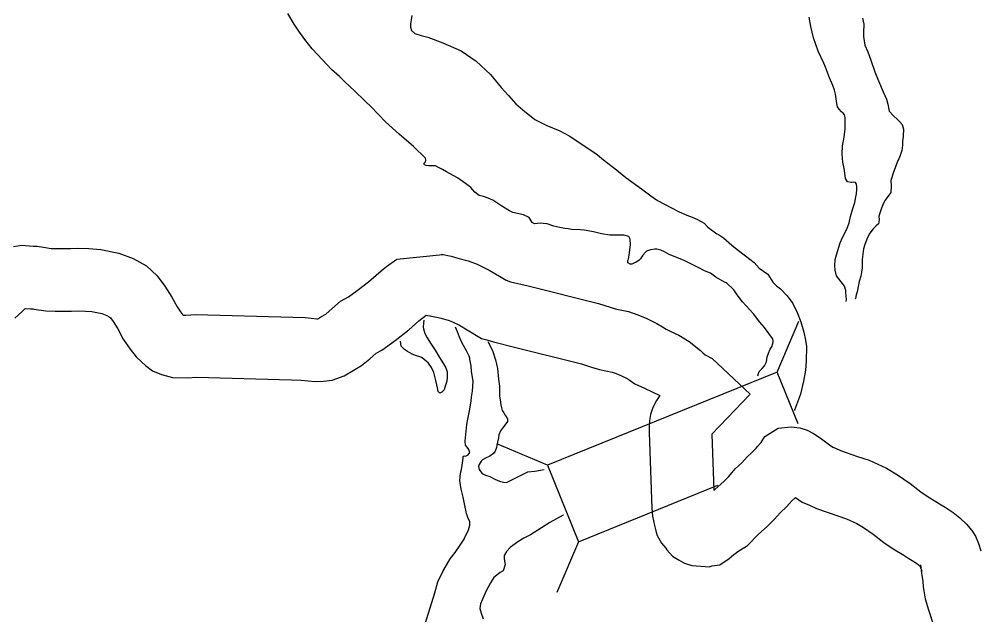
# Model space of a CAD drawing. Extents: x -939622 to -934245, y 1383184 to 1385301.
# Drawn here: x -935488.43 to -935474.6, y 1384351.61 to 1384360.17 of the extents above; entities that cross this region are included whole.
import ezdxf

# ---------------------------------------------------------------- set-up
doc = ezdxf.new("R2010")
doc.units = 0
for name, color, linetype in [('10', 7, 'Continuous'), ('20', 7, 'Continuous'), ('9', 7, 'Continuous')]:
    doc.layers.add(name, color=color, linetype=linetype)

msp = doc.modelspace()

# ---------------------------------------------------------------- linework, layer by layer
at = {"layer": '10'}
for points in [[(-935488.515, 1384356.906), (-935488.396, 1384356.925), (-935488.232, 1384356.909), (-935488.175, 1384356.91), (-935488.083, 1384356.896), (-935487.972, 1384356.878), (-935487.902, 1384356.877), (-935487.801, 1384356.876), (-935487.697, 1384356.875), (-935487.593, 1384356.879), (-935487.432, 1384356.878), (-935487.258, 1384356.86), (-935486.999, 1384356.81), (-935486.795, 1384356.733), (-935486.605, 1384356.629), (-935486.451, 1384356.484), (-935486.34, 1384356.337), (-935486.239, 1384356.177), (-935486.165, 1384356.039), (-935486.115, 1384355.964), (-935486.087, 1384355.93), (-935486.076, 1384355.919), (-935486.039, 1384355.919), (-935485.896, 1384355.927), (-935484.498, 1384355.889), (-935484.319, 1384355.885), (-935484.154, 1384355.866), (-935484.143, 1384355.866), (-935484.098, 1384355.894), (-935484.028, 1384355.935), (-935483.976, 1384355.977), (-935483.816, 1384356.118), (-935483.698, 1384356.18), (-935483.573, 1384356.272), (-935483.412, 1384356.396), (-935483.266, 1384356.529), (-935483.2, 1384356.579), (-935483.153, 1384356.617), (-935483.007, 1384356.721), (-935482.345, 1384356.791)], [(-935482.362, 1384356.794), (-935482.226, 1384356.768), (-935482.126, 1384356.74), (-935481.978, 1384356.698), (-935481.851, 1384356.652), (-935481.679, 1384356.567), (-935481.531, 1384356.48), (-935481.432, 1384356.419), (-935481.37, 1384356.399), (-935481.118, 1384356.338), (-935480.104, 1384356.084), (-935479.939, 1384356.031), (-935479.867, 1384356.009), (-935479.676, 1384355.969), (-935479.542, 1384355.925), (-935479.41, 1384355.871), (-935479.27, 1384355.8), (-935479.185, 1384355.752), (-935479.134, 1384355.716), (-935479.065, 1384355.684), (-935478.95, 1384355.629), (-935478.803, 1384355.539), (-935478.639, 1384355.411), (-935478.606, 1384355.378), (-935478.571, 1384355.349), (-935478.561, 1384355.342), (-935478.473, 1384355.295), (-935477.927, 1384354.781), (-935478.475, 1384354.207), (-935478.447, 1384353.4), (-935478.433, 1384353.414), (-935478.302, 1384353.533), (-935478.234, 1384353.601), (-935478.14, 1384353.707), (-935478.046, 1384353.797), (-935477.967, 1384353.882), (-935477.913, 1384353.935), (-935477.849, 1384353.997), (-935477.839, 1384354.007), (-935477.822, 1384354.029), (-935477.783, 1384354.074), (-935477.769, 1384354.09), (-935477.713, 1384354.172), (-935477.524, 1384354.294), (-935477.339, 1384354.315), (-935477.214, 1384354.301), (-935477.109, 1384354.264), (-935477.004, 1384354.214), (-935476.902, 1384354.142), (-935476.786, 1384354.056), (-935476.739, 1384354.022), (-935476.699, 1384354.005), (-935476.629, 1384353.971), (-935476.382, 1384353.886), (-935476.217, 1384353.834), (-935475.966, 1384353.72), (-935475.807, 1384353.621), (-935475.627, 1384353.499), (-935475.471, 1384353.377), (-935475.382, 1384353.316), (-935475.243, 1384353.232), (-935475.179, 1384353.191), (-935475.122, 1384353.159), (-935475.006, 1384353.081), (-935474.911, 1384353.006), (-935474.816, 1384352.914), (-935474.741, 1384352.824), (-935474.689, 1384352.74), (-935474.645, 1384352.638), (-935474.608, 1384352.532)], [(-935488.497, 1384355.876), (-935488.394, 1384355.967), (-935488.352, 1384356.01), (-935488.345, 1384356.015), (-935488.345, 1384356.016), (-935488.27, 1384356.008), (-935488.237, 1384356.009), (-935488.221, 1384356.006), (-935488.049, 1384355.979), (-935487.916, 1384355.977), (-935487.813, 1384355.976), (-935487.683, 1384355.974), (-935487.577, 1384355.979), (-935487.48, 1384355.978), (-935487.389, 1384355.969), (-935487.245, 1384355.941), (-935487.172, 1384355.914), (-935487.139, 1384355.895), (-935487.123, 1384355.88), (-935487.081, 1384355.825), (-935487.017, 1384355.723), (-935486.937, 1384355.575), (-935486.84, 1384355.429), (-935486.752, 1384355.321), (-935486.676, 1384355.247), (-935486.616, 1384355.197), (-935486.518, 1384355.116), (-935486.388, 1384355.066), (-935486.231, 1384355.02), (-935486.016, 1384355.019), (-935485.883, 1384355.026), (-935484.521, 1384354.99), (-935484.382, 1384354.986), (-935484.18, 1384354.963), (-935484.061, 1384354.97), (-935483.935, 1384354.983), (-935483.76, 1384355.045), (-935483.634, 1384355.123), (-935483.513, 1384355.193), (-935483.393, 1384355.291), (-935483.304, 1384355.37), (-935483.22, 1384355.414), (-935483.03, 1384355.554), (-935482.834, 1384355.706), (-935482.691, 1384355.836), (-935482.585, 1384355.916), (-935482.562, 1384355.915), (-935482.521, 1384355.908)], [(-935482.531, 1384355.91), (-935482.433, 1384355.891), (-935482.37, 1384355.874), (-935482.254, 1384355.841), (-935482.206, 1384355.824), (-935482.106, 1384355.774), (-935481.994, 1384355.709), (-935481.788, 1384355.582), (-935481.712, 1384355.564), (-935481.618, 1384355.533), (-935481.334, 1384355.464), (-935480.35, 1384355.218), (-935480.208, 1384355.172), (-935480.093, 1384355.137), (-935479.911, 1384355.099), (-935479.853, 1384355.079), (-935479.785, 1384355.052), (-935479.695, 1384355.006), (-935479.666, 1384354.99), (-935479.584, 1384354.932), (-935479.447, 1384354.869), (-935479.225, 1384354.762), (-935479.273, 1384354.693), (-935479.326, 1384354.593), (-935479.359, 1384354.489), (-935479.373, 1384354.403), (-935479.378, 1384354.327), (-935479.377, 1384354.234), (-935479.338, 1384353.137), (-935479.331, 1384353.03), (-935479.302, 1384352.897), (-935479.281, 1384352.819), (-935479.263, 1384352.752), (-935479.199, 1384352.641), (-935479.139, 1384352.568), (-935479.124, 1384352.546), (-935479.044, 1384352.452), (-935478.948, 1384352.396), (-935478.911, 1384352.379), (-935478.868, 1384352.354), (-935478.764, 1384352.32), (-935478.512, 1384352.299), (-935478.479, 1384352.316), (-935478.361, 1384352.331), (-935478.228, 1384352.422), (-935478.162, 1384352.477), (-935478.102, 1384352.522), (-935477.964, 1384352.605), (-935477.806, 1384352.768), (-935477.682, 1384352.881), (-935477.579, 1384352.983), (-935477.49, 1384353.084), (-935477.406, 1384353.165), (-935477.325, 1384353.251), (-935477.285, 1384353.29), (-935477.275, 1384353.299), (-935477.181, 1384353.232), (-935477.071, 1384353.185), (-935476.972, 1384353.138), (-935476.664, 1384353.032), (-935476.54, 1384352.992), (-935476.392, 1384352.925), (-935476.298, 1384352.866), (-935476.157, 1384352.771), (-935476.003, 1384352.65), (-935475.869, 1384352.559), (-935475.717, 1384352.467), (-935475.643, 1384352.419), (-935475.596, 1384352.393), (-935475.536, 1384352.353), (-935475.505, 1384352.328), (-935475.482, 1384352.306), (-935475.458, 1384352.236)], [(-935475.479, 1384352.328), (-935475.465, 1384352.21), (-935475.445, 1384352.092), (-935475.441, 1384352.014), (-935475.411, 1384351.84), (-935475.362, 1384351.683), (-935475.288, 1384351.447), (-935475.195, 1384351.237), (-935475.13, 1384351.083), (-935475.033, 1384350.87), (-935474.98, 1384350.776), (-935474.923, 1384350.653), (-935474.847, 1384350.51), (-935474.796, 1384350.398), (-935474.699, 1384350.194), (-935474.569, 1384349.975)]]:
    msp.add_lwpolyline(points, dxfattribs=at)
at = {"layer": '20'}
for p, q in [((-935477.537, 1384355.101), (-935477.228, 1384355.83)), ((-935477.537, 1384355.101), (-935480.84, 1384353.763)), ((-935477.235, 1384354.355), (-935477.537, 1384355.101)), ((-935480.84, 1384353.763), (-935481.57, 1384354.071)), ((-935480.84, 1384353.763), (-935480.394, 1384352.661)), ((-935480.394, 1384352.661), (-935478.389, 1384353.474)), ((-935480.394, 1384352.661), (-935480.703, 1384351.932))]:
    msp.add_line(p, q, dxfattribs=at)
at = {"layer": '9'}
for points in [[(-935479.646, 1384356.928), (-935479.65, 1384357.009), (-935479.669, 1384357.051), (-935479.741, 1384357.069), (-935479.87, 1384357.07), (-935479.942, 1384357.067), (-935480.062, 1384357.086), (-935480.179, 1384357.115), (-935480.314, 1384357.138), (-935480.365, 1384357.144), (-935480.492, 1384357.148), (-935480.54, 1384357.16), (-935480.591, 1384357.165), (-935480.66, 1384357.177), (-935480.747, 1384357.197), (-935480.843, 1384357.229), (-935480.903, 1384357.237), (-935480.942, 1384357.243), (-935481.026, 1384357.233), (-935481.062, 1384357.251), (-935481.105, 1384357.322), (-935481.183, 1384357.361), (-935481.337, 1384357.395), (-935481.388, 1384357.419), (-935481.494, 1384357.484), (-935481.551, 1384357.525), (-935481.626, 1384357.573), (-935481.693, 1384357.602), (-935481.759, 1384357.622), (-935481.822, 1384357.64), (-935481.883, 1384357.684), (-935481.943, 1384357.753), (-935482.019, 1384357.809), (-935482.134, 1384357.892), (-935482.197, 1384357.927), (-935482.293, 1384357.98), (-935482.351, 1384358.01), (-935482.408, 1384358.042), (-935482.447, 1384358.063), (-935482.474, 1384358.066), (-935482.51, 1384358.065), (-935482.534, 1384358.065), (-935482.552, 1384358.065), (-935482.585, 1384358.071), (-935482.606, 1384358.079), (-935482.615, 1384358.097), (-935482.592, 1384358.122), (-935482.589, 1384358.146), (-935482.595, 1384358.173), (-935482.765, 1384358.342), (-935482.973, 1384358.52), (-935483.167, 1384358.699), (-935483.37, 1384358.907), (-935483.464, 1384358.999), (-935483.612, 1384359.145), (-935483.752, 1384359.273), (-935483.827, 1384359.35), (-935483.942, 1384359.451), (-935484.073, 1384359.588), (-935484.224, 1384359.745), (-935484.327, 1384359.88), (-935484.416, 1384359.999), (-935484.483, 1384360.103), (-935484.574, 1384360.256)], [(-935482.789, 1384360.228), (-935482.8, 1384360.162), (-935482.809, 1384360.108), (-935482.811, 1384360.057), (-935482.796, 1384360.009), (-935482.748, 1384359.967), (-935482.654, 1384359.938), (-935482.561, 1384359.915), (-935482.344, 1384359.833), (-935482.082, 1384359.716), (-935481.865, 1384359.571), (-935481.659, 1384359.377), (-935481.507, 1384359.193), (-935481.398, 1384359.074), (-935481.295, 1384358.958), (-935481.195, 1384358.868), (-935481.02, 1384358.732), (-935480.851, 1384358.644), (-935480.664, 1384358.567), (-935480.516, 1384358.491), (-935480.326, 1384358.363), (-935480.145, 1384358.242), (-935480.009, 1384358.132), (-935479.873, 1384358.026), (-935479.713, 1384357.895), (-935479.489, 1384357.735), (-935479.356, 1384357.634), (-935479.257, 1384357.566), (-935479.058, 1384357.463), (-935478.946, 1384357.404), (-935478.838, 1384357.354), (-935478.762, 1384357.325), (-935478.684, 1384357.295), (-935478.585, 1384357.239), (-935478.533, 1384357.183), (-935478.406, 1384357.088), (-935478.379, 1384357.079), (-935478.31, 1384357.032), (-935478.192, 1384356.925), (-935478.113, 1384356.86), (-935477.992, 1384356.771), (-935477.868, 1384356.676), (-935477.798, 1384356.592), (-935477.672, 1384356.51), (-935477.602, 1384356.393), (-935477.547, 1384356.34), (-935477.49, 1384356.298), (-935477.396, 1384356.194), (-935477.311, 1384356.087), (-935477.252, 1384355.958), (-935477.197, 1384355.823), (-935477.154, 1384355.674), (-935477.129, 1384355.56), (-935477.116, 1384355.47), (-935477.123, 1384355.256), (-935477.13, 1384355.127), (-935477.159, 1384354.971), (-935477.202, 1384354.784), (-935477.287, 1384354.552), (-935477.289, 1384354.548)], [(-935476.544, 1384356.115), (-935476.543, 1384356.142), (-935476.547, 1384356.193), (-935476.55, 1384356.247), (-935476.55, 1384356.271), (-935476.569, 1384356.334), (-935476.618, 1384356.397), (-935476.685, 1384356.486), (-935476.706, 1384356.567), (-935476.71, 1384356.633), (-935476.702, 1384356.72), (-935476.687, 1384356.787), (-935476.632, 1384356.958), (-935476.597, 1384357.037), (-935476.535, 1384357.155), (-935476.503, 1384357.245), (-935476.483, 1384357.335), (-935476.451, 1384357.45), (-935476.422, 1384357.54), (-935476.405, 1384357.618), (-935476.396, 1384357.664), (-935476.394, 1384357.73), (-935476.394, 1384357.766), (-935476.397, 1384357.799), (-935476.413, 1384357.826), (-935476.443, 1384357.831), (-935476.464, 1384357.825), (-935476.473, 1384357.825), (-935476.527, 1384357.834), (-935476.557, 1384357.884), (-935476.564, 1384357.959), (-935476.576, 1384358.025), (-935476.595, 1384358.118), (-935476.602, 1384358.235), (-935476.598, 1384358.352), (-935476.581, 1384358.449), (-935476.569, 1384358.515), (-935476.561, 1384358.596), (-935476.559, 1384358.659), (-935476.56, 1384358.758), (-935476.572, 1384358.797), (-935476.59, 1384358.824), (-935476.611, 1384358.842), (-935476.648, 1384358.881), (-935476.669, 1384358.913), (-935476.682, 1384358.961), (-935476.688, 1384359.03), (-935476.698, 1384359.093), (-935476.713, 1384359.153), (-935476.738, 1384359.219), (-935476.787, 1384359.33), (-935476.843, 1384359.485), (-935476.867, 1384359.539), (-935476.95, 1384359.713), (-935477.015, 1384359.904), (-935477.052, 1384360.066), (-935477.077, 1384360.204)], [(-935476.312, 1384360.188), (-935476.291, 1384360.101), (-935476.298, 1384359.98), (-935476.295, 1384359.923), (-935476.279, 1384359.8), (-935476.236, 1384359.702), (-935476.19, 1384359.582), (-935476.134, 1384359.414), (-935476.082, 1384359.286), (-935476.014, 1384359.127), (-935475.965, 1384359.023), (-935475.949, 1384358.951), (-935475.927, 1384358.849), (-935475.867, 1384358.783), (-935475.812, 1384358.736), (-935475.779, 1384358.7), (-935475.74, 1384358.658), (-935475.724, 1384358.592), (-935475.726, 1384358.493), (-935475.734, 1384358.409), (-935475.737, 1384358.361), (-935475.742, 1384358.325), (-935475.748, 1384358.283), (-935475.768, 1384358.214), (-935475.789, 1384358.165), (-935475.804, 1384358.141), (-935475.821, 1384358.09), (-935475.871, 1384357.96), (-935475.906, 1384357.852), (-935475.899, 1384357.771), (-935475.904, 1384357.681), (-935475.931, 1384357.641), (-935475.987, 1384357.572), (-935476.008, 1384357.529), (-935476.037, 1384357.454), (-935476.075, 1384357.339), (-935476.074, 1384357.288), (-935476.08, 1384357.231), (-935476.113, 1384357.201), (-935476.16, 1384357.161), (-935476.207, 1384357.095), (-935476.24, 1384357.034), (-935476.278, 1384356.932), (-935476.295, 1384356.872), (-935476.307, 1384356.793), (-935476.315, 1384356.718), (-935476.317, 1384356.67), (-935476.317, 1384356.601), (-935476.325, 1384356.538), (-935476.337, 1384356.478), (-935476.357, 1384356.402), (-935476.368, 1384356.354), (-935476.388, 1384356.252), (-935476.4, 1384356.21), (-935476.414, 1384356.159), (-935476.416, 1384356.148)], [(-935477.818, 1384355.046), (-935477.808, 1384355.081), (-935477.796, 1384355.109), (-935477.755, 1384355.151), (-935477.722, 1384355.19), (-935477.692, 1384355.248), (-935477.681, 1384355.317), (-935477.661, 1384355.374), (-935477.637, 1384355.429), (-935477.611, 1384355.474), (-935477.605, 1384355.495), (-935477.602, 1384355.51), (-935477.596, 1384355.543), (-935477.6, 1384355.576), (-935477.636, 1384355.621), (-935477.718, 1384355.74), (-935477.785, 1384355.818), (-935477.879, 1384355.937), (-935478.037, 1384356.109), (-935478.113, 1384356.211), (-935478.161, 1384356.282), (-935478.264, 1384356.383), (-935478.294, 1384356.395), (-935478.418, 1384356.463), (-935478.494, 1384356.522), (-935478.581, 1384356.555), (-935478.674, 1384356.605), (-935478.768, 1384356.652), (-935478.873, 1384356.702), (-935478.982, 1384356.749), (-935479.09, 1384356.79), (-935479.157, 1384356.828), (-935479.208, 1384356.855), (-935479.268, 1384356.869), (-935479.298, 1384356.866), (-935479.358, 1384356.859), (-935479.415, 1384356.838), (-935479.432, 1384356.822), (-935479.468, 1384356.783), (-935479.486, 1384356.753), (-935479.504, 1384356.729), (-935479.527, 1384356.704), (-935479.566, 1384356.68), (-935479.596, 1384356.665), (-935479.629, 1384356.652), (-935479.653, 1384356.652), (-935479.683, 1384356.67), (-935479.686, 1384356.703), (-935479.677, 1384356.724), (-935479.666, 1384356.781), (-935479.655, 1384356.856), (-935479.646, 1384356.928)], [(-935482.615, 1384355.846), (-935482.623, 1384355.802), (-935482.629, 1384355.748), (-935482.622, 1384355.724)], [(-935482.622, 1384355.724), (-935482.601, 1384355.653), (-935482.567, 1384355.593), (-935482.512, 1384355.5), (-935482.454, 1384355.414), (-935482.394, 1384355.312), (-935482.336, 1384355.22), (-935482.302, 1384355.16), (-935482.284, 1384355.103), (-935482.283, 1384355.022), (-935482.288, 1384354.968), (-935482.306, 1384354.914), (-935482.314, 1384354.88), (-935482.326, 1384354.847), (-935482.347, 1384354.82), (-935482.356, 1384354.811), (-935482.386, 1384354.796), (-935482.41, 1384354.822), (-935482.419, 1384354.873), (-935482.444, 1384354.978), (-935482.475, 1384355.095), (-935482.509, 1384355.164), (-935482.549, 1384355.229), (-935482.582, 1384355.259), (-935482.642, 1384355.307), (-935482.676, 1384355.318), (-935482.721, 1384355.336), (-935482.784, 1384355.359), (-935482.853, 1384355.395), (-935482.896, 1384355.427), (-935482.941, 1384355.472), (-935482.952, 1384355.544)], [(-935482.596, 1384351.483), (-935482.46, 1384351.929), (-935482.416, 1384352.086), (-935482.346, 1384352.234), (-935482.237, 1384352.418), (-935482.165, 1384352.509), (-935482.097, 1384352.612), (-935482.029, 1384352.715), (-935482.032, 1384352.715), (-935481.977, 1384352.832), (-935481.956, 1384352.898), (-935481.957, 1384352.953), (-935481.978, 1384352.994), (-935482.006, 1384353.069), (-935482.034, 1384353.204), (-935482.053, 1384353.3), (-935482.081, 1384353.417), (-935482.1, 1384353.543), (-935482.092, 1384353.645), (-935482.075, 1384353.702), (-935482.064, 1384353.762), (-935482.05, 1384353.862), (-935482.053, 1384353.886), (-935482.038, 1384353.895), (-935482.017, 1384353.892), (-935481.981, 1384353.911), (-935481.957, 1384353.944), (-935481.97, 1384353.986), (-935481.994, 1384354.019), (-935482.018, 1384354.051), (-935482.025, 1384354.105), (-935482, 1384354.349), (-935481.986, 1384354.424), (-935481.957, 1384354.566), (-935481.935, 1384354.686), (-935481.932, 1384354.74), (-935481.918, 1384354.824), (-935481.91, 1384354.969), (-935481.93, 1384355.109), (-935481.936, 1384355.191), (-935481.955, 1384355.286), (-935481.958, 1384355.301), (-935481.965, 1384355.328), (-935482.004, 1384355.406), (-935482.066, 1384355.514), (-935482.105, 1384355.6), (-935482.133, 1384355.678), (-935482.164, 1384355.748)], [(-935481.697, 1384355.539), (-935481.63, 1384355.41), (-935481.589, 1384355.278), (-935481.558, 1384355.152), (-935481.542, 1384354.996), (-935481.529, 1384354.897), (-935481.531, 1384354.819), (-935481.527, 1384354.753), (-935481.521, 1384354.702), (-935481.508, 1384354.627), (-935481.499, 1384354.588), (-935481.489, 1384354.546), (-935481.468, 1384354.513), (-935481.453, 1384354.486), (-935481.434, 1384354.463), (-935481.416, 1384354.43), (-935481.413, 1384354.412), (-935481.416, 1384354.388), (-935481.422, 1384354.373), (-935481.472, 1384354.312), (-935481.516, 1384354.255), (-935481.537, 1384354.197), (-935481.545, 1384354.155), (-935481.56, 1384354.092), (-935481.568, 1384354.047), (-935481.574, 1384354.017), (-935481.592, 1384353.965), (-935481.615, 1384353.929), (-935481.669, 1384353.89), (-935481.732, 1384353.862), (-935481.773, 1384353.837), (-935481.794, 1384353.819), (-935481.824, 1384353.774), (-935481.832, 1384353.741), (-935481.82, 1384353.699), (-935481.814, 1384353.684), (-935481.78, 1384353.642), (-935481.729, 1384353.616), (-935481.666, 1384353.598), (-935481.597, 1384353.563), (-935481.527, 1384353.534), (-935481.47, 1384353.519), (-935481.428, 1384353.513), (-935481.419, 1384353.517), (-935481.354, 1384353.55), (-935481.121, 1384353.667), (-935481.022, 1384353.677), (-935480.889, 1384353.701)], [(-935480.61, 1384353.043), (-935480.614, 1384353.041), (-935480.709, 1384352.989), (-935480.805, 1384352.937), (-935480.924, 1384352.861), (-935481.085, 1384352.76), (-935481.181, 1384352.714), (-935481.267, 1384352.662), (-935481.377, 1384352.577), (-935481.428, 1384352.522), (-935481.46, 1384352.462), (-935481.463, 1384352.423), (-935481.456, 1384352.381), (-935481.45, 1384352.336), (-935481.476, 1384352.245), (-935481.521, 1384352.221), (-935481.61, 1384352.145), (-935481.66, 1384352.069), (-935481.722, 1384351.955), (-935481.804, 1384351.771), (-935481.81, 1384351.701), (-935481.794, 1384351.633), (-935481.763, 1384351.555)]]:
    msp.add_lwpolyline(points, dxfattribs=at)

doc.saveas('drawing.dxf')
